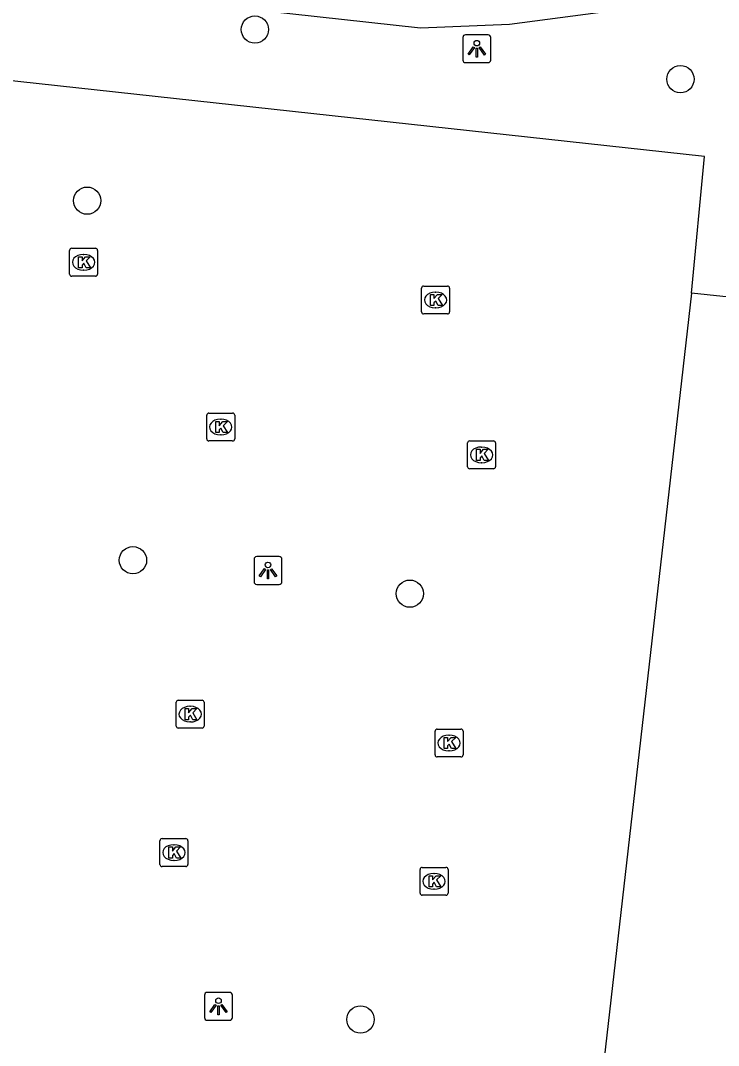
# Model space of a CAD drawing. Extents: x 161928 to 163055, y 386475 to 387428.
# Drawn here: x 162341.71 to 162366.7, y 386788.57 to 386825.3 of the extents above; entities that cross this region are included whole.
import ezdxf

# ---------------------------------------------------------------- set-up
doc = ezdxf.new("R2010")
doc.units = 0
for name, color, linetype in [('IMGEO_Boom', 7, 'Continuous'), ('IMGEO_Kolk', 7, 'Continuous'), ('IMGEO_Lichtpunt', 7, 'Continuous'), ('IMGEO_Parkeervlak_open', 7, 'Continuous'), ('IMGEO_Rijbaan_lokaal_open', 7, 'Continuous'), ('IMGEO_Voetpad_open', 7, 'Continuous')]:
    doc.layers.add(name, color=color, linetype=linetype)

msp = doc.modelspace()

# ---------------------------------------------------------------- linework, layer by layer
at = {"layer": 'IMGEO_Boom'}
for centre in [(162350.101, 386824.977), (162365.334, 386823.201), (162344.094, 386818.847), (162345.734, 386805.961), (162355.649, 386804.765), (162353.882, 386789.504)]:
    msp.add_circle(centre, 0.489, dxfattribs=at)
at = {"layer": 'IMGEO_Kolk'}
for p, q in [((162343.466, 386816.213), (162343.466, 386817.065)), ((162343.541, 386817.139), (162344.393, 386817.139)), ((162344.467, 386817.065), (162344.467, 386816.213)), ((162343.954, 386816.919), (162343.979, 386816.919)), ((162343.977, 386816.359), (162343.952, 386816.359)), ((162344.393, 386816.139), (162343.541, 386816.139)), ((162356.067, 386814.861), (162356.067, 386815.713)), ((162356.142, 386815.787), (162356.994, 386815.787)), ((162357.068, 386815.713), (162357.068, 386814.861)), ((162356.555, 386815.567), (162356.58, 386815.567)), ((162356.578, 386815.007), (162356.553, 386815.007)), ((162356.994, 386814.787), (162356.142, 386814.787)), ((162348.451, 386811.235), (162349.303, 386811.235)), ((162348.376, 386810.309), (162348.376, 386811.161)), ((162348.864, 386811.015), (162348.889, 386811.015)), ((162349.377, 386811.161), (162349.377, 386810.309)), ((162348.887, 386810.455), (162348.862, 386810.455)), ((162349.303, 386810.235), (162348.451, 386810.235)), ((162357.716, 386809.312), (162357.716, 386810.164)), ((162357.791, 386810.238), (162358.643, 386810.238)), ((162358.717, 386810.164), (162358.717, 386809.312)), ((162358.204, 386810.018), (162358.229, 386810.018)), ((162358.227, 386809.458), (162358.202, 386809.458)), ((162358.643, 386809.238), (162357.791, 386809.238)), ((162347.356, 386800.948), (162348.208, 386800.948)), ((162347.281, 386800.022), (162347.281, 386800.874)), ((162347.769, 386800.728), (162347.794, 386800.728)), ((162348.282, 386800.874), (162348.282, 386800.022)), ((162347.792, 386800.168), (162347.767, 386800.168)), ((162348.208, 386799.948), (162347.356, 386799.948)), ((162356.551, 386798.987), (162356.551, 386799.839)), ((162356.626, 386799.913), (162357.478, 386799.913)), ((162357.552, 386799.839), (162357.552, 386798.987)), ((162357.039, 386799.693), (162357.064, 386799.693)), ((162357.062, 386799.133), (162357.037, 386799.133)), ((162357.478, 386798.913), (162356.626, 386798.913)), ((162346.7, 386795.062), (162346.7, 386795.914)), ((162346.775, 386795.988), (162347.627, 386795.988)), ((162347.188, 386795.768), (162347.213, 386795.768)), ((162347.701, 386795.914), (162347.701, 386795.062)), ((162347.211, 386795.208), (162347.186, 386795.208)), ((162347.627, 386794.988), (162346.775, 386794.988)), ((162356.013, 386794.032), (162356.013, 386794.884)), ((162356.088, 386794.958), (162356.94, 386794.958)), ((162356.501, 386794.738), (162356.526, 386794.738)), ((162357.014, 386794.884), (162357.014, 386794.032)), ((162356.94, 386793.958), (162356.088, 386793.958)), ((162356.524, 386794.178), (162356.499, 386794.178))]:
    msp.add_line(p, q, dxfattribs=at)
for points in [[(162343.466, 386816.213), (162343.466, 386817.065)], [(162343.541, 386817.139), (162344.393, 386817.139)], [(162344.467, 386817.065), (162344.467, 386816.213)], [(162343.787, 386816.839), (162343.91, 386816.839), (162343.91, 386816.688), (162344.04, 386816.839), (162344.204, 386816.839), (162344.058, 386816.688), (162344.211, 386816.439), (162344.059, 386816.439), (162343.974, 386816.603), (162343.91, 386816.536), (162343.91, 386816.439), (162343.787, 386816.439), (162343.787, 386816.839)], [(162344.393, 386816.139), (162343.541, 386816.139)], [(162356.067, 386814.861), (162356.067, 386815.713)], [(162356.142, 386815.787), (162356.994, 386815.787)], [(162357.068, 386815.713), (162357.068, 386814.861)], [(162356.388, 386815.487), (162356.511, 386815.487), (162356.511, 386815.336), (162356.641, 386815.487), (162356.805, 386815.487), (162356.659, 386815.336), (162356.812, 386815.087), (162356.66, 386815.087), (162356.575, 386815.251), (162356.511, 386815.184), (162356.511, 386815.087), (162356.388, 386815.087), (162356.388, 386815.487)], [(162356.994, 386814.787), (162356.142, 386814.787)], [(162348.451, 386811.235), (162349.303, 386811.235)], [(162348.376, 386810.309), (162348.376, 386811.161)], [(162348.697, 386810.935), (162348.82, 386810.935), (162348.82, 386810.784), (162348.95, 386810.935), (162349.114, 386810.935), (162348.968, 386810.784), (162349.121, 386810.535), (162348.969, 386810.535), (162348.884, 386810.699), (162348.82, 386810.632), (162348.82, 386810.535), (162348.697, 386810.535), (162348.697, 386810.935)], [(162349.377, 386811.161), (162349.377, 386810.309)], [(162349.303, 386810.235), (162348.451, 386810.235)], [(162357.716, 386809.312), (162357.716, 386810.164)], [(162357.791, 386810.238), (162358.643, 386810.238)], [(162358.717, 386810.164), (162358.717, 386809.312)], [(162358.037, 386809.938), (162358.16, 386809.938), (162358.16, 386809.787), (162358.29, 386809.938), (162358.454, 386809.938), (162358.308, 386809.787), (162358.461, 386809.538), (162358.309, 386809.538), (162358.224, 386809.702), (162358.16, 386809.635), (162358.16, 386809.538), (162358.037, 386809.538), (162358.037, 386809.938)], [(162358.643, 386809.238), (162357.791, 386809.238)], [(162347.356, 386800.948), (162348.208, 386800.948)], [(162347.281, 386800.022), (162347.281, 386800.874)], [(162347.602, 386800.648), (162347.725, 386800.648), (162347.725, 386800.497), (162347.855, 386800.648), (162348.019, 386800.648), (162347.873, 386800.497), (162348.026, 386800.248), (162347.874, 386800.248), (162347.789, 386800.412), (162347.725, 386800.345), (162347.725, 386800.248), (162347.602, 386800.248), (162347.602, 386800.648)], [(162348.282, 386800.874), (162348.282, 386800.022)], [(162348.208, 386799.948), (162347.356, 386799.948)], [(162356.551, 386798.987), (162356.551, 386799.839)], [(162356.626, 386799.913), (162357.478, 386799.913)], [(162357.552, 386799.839), (162357.552, 386798.987)], [(162356.872, 386799.613), (162356.995, 386799.613), (162356.995, 386799.462), (162357.125, 386799.613), (162357.289, 386799.613), (162357.143, 386799.462), (162357.296, 386799.213), (162357.144, 386799.213), (162357.059, 386799.377), (162356.995, 386799.31), (162356.995, 386799.213), (162356.872, 386799.213), (162356.872, 386799.613)], [(162357.478, 386798.913), (162356.626, 386798.913)], [(162346.7, 386795.062), (162346.7, 386795.914)], [(162346.775, 386795.988), (162347.627, 386795.988)], [(162347.701, 386795.914), (162347.701, 386795.062)], [(162347.021, 386795.688), (162347.144, 386795.688), (162347.144, 386795.537), (162347.274, 386795.688), (162347.438, 386795.688), (162347.292, 386795.537), (162347.445, 386795.288), (162347.293, 386795.288), (162347.208, 386795.452), (162347.144, 386795.385), (162347.144, 386795.288), (162347.021, 386795.288), (162347.021, 386795.688)], [(162347.627, 386794.988), (162346.775, 386794.988)], [(162356.013, 386794.032), (162356.013, 386794.884)], [(162356.088, 386794.958), (162356.94, 386794.958)], [(162356.334, 386794.658), (162356.457, 386794.658), (162356.457, 386794.507), (162356.587, 386794.658), (162356.751, 386794.658), (162356.605, 386794.507), (162356.758, 386794.258), (162356.606, 386794.258), (162356.521, 386794.422), (162356.457, 386794.355), (162356.457, 386794.258), (162356.334, 386794.258), (162356.334, 386794.658)], [(162357.014, 386794.884), (162357.014, 386794.032)], [(162356.94, 386793.958), (162356.088, 386793.958)]]:
    msp.add_lwpolyline(points, dxfattribs=at)
for centre, start, end in [((162343.543, 386817.063), 91.552, 178.448), ((162343.543, 386817.063), 91.552, 178.448), ((162344.391, 386817.063), 1.552, 88.448), ((162344.391, 386817.063), 1.552, 88.448), ((162343.543, 386816.215), 181.552, 268.448), ((162343.543, 386816.215), 181.552, 268.448), ((162344.391, 386816.215), 271.552, 358.448), ((162344.391, 386816.215), 271.552, 358.448), ((162356.144, 386815.711), 91.552, 178.448), ((162356.144, 386815.711), 91.552, 178.448), ((162356.992, 386815.711), 1.552, 88.448), ((162356.992, 386815.711), 1.552, 88.448), ((162356.144, 386814.863), 181.552, 268.448), ((162356.144, 386814.863), 181.552, 268.448), ((162356.992, 386814.863), 271.552, 358.448), ((162356.992, 386814.863), 271.552, 358.448), ((162348.453, 386811.159), 91.552, 178.448), ((162348.453, 386811.159), 91.552, 178.448), ((162349.301, 386811.159), 1.552, 88.448), ((162349.301, 386811.159), 1.552, 88.448), ((162348.453, 386810.311), 181.552, 268.448), ((162348.453, 386810.311), 181.552, 268.448), ((162349.301, 386810.311), 271.552, 358.448), ((162349.301, 386810.311), 271.552, 358.448), ((162357.793, 386810.162), 91.552, 178.448), ((162357.793, 386810.162), 91.552, 178.448), ((162358.641, 386810.162), 1.552, 88.448), ((162358.641, 386810.162), 1.552, 88.448), ((162357.793, 386809.314), 181.552, 268.448), ((162357.793, 386809.314), 181.552, 268.448), ((162358.641, 386809.314), 271.552, 358.448), ((162358.641, 386809.314), 271.552, 358.448), ((162347.358, 386800.872), 91.552, 178.448), ((162347.358, 386800.872), 91.552, 178.448), ((162348.206, 386800.872), 1.552, 88.448), ((162348.206, 386800.872), 1.552, 88.448), ((162347.358, 386800.024), 181.552, 268.448), ((162347.358, 386800.024), 181.552, 268.448), ((162348.206, 386800.024), 271.552, 358.448), ((162348.206, 386800.024), 271.552, 358.448), ((162356.628, 386799.837), 91.552, 178.448), ((162356.628, 386799.837), 91.552, 178.448), ((162357.476, 386799.837), 1.552, 88.448), ((162357.476, 386799.837), 1.552, 88.448), ((162356.628, 386798.989), 181.552, 268.448), ((162356.628, 386798.989), 181.552, 268.448), ((162357.476, 386798.989), 271.552, 358.448), ((162357.476, 386798.989), 271.552, 358.448), ((162346.777, 386795.912), 91.552, 178.448), ((162346.777, 386795.912), 91.552, 178.448), ((162347.625, 386795.912), 1.552, 88.448), ((162347.625, 386795.912), 1.552, 88.448), ((162346.777, 386795.064), 181.552, 268.448), ((162346.777, 386795.064), 181.552, 268.448), ((162347.625, 386795.064), 271.552, 358.448), ((162347.625, 386795.064), 271.552, 358.448), ((162356.09, 386794.882), 91.552, 178.448), ((162356.09, 386794.882), 91.552, 178.448), ((162356.938, 386794.882), 1.552, 88.448), ((162356.938, 386794.882), 1.552, 88.448), ((162356.09, 386794.034), 181.552, 268.448), ((162356.09, 386794.034), 181.552, 268.448), ((162356.938, 386794.034), 271.552, 358.448), ((162356.938, 386794.034), 271.552, 358.448)]:
    msp.add_arc(centre, 0.0765, start, end, dxfattribs=at)
for centre, major_axis, ratio, start_param, end_param in [((162343.953, 386816.639), (-0.387, 0.002), 0.722429, 4.712389, 7.853982), ((162343.978, 386816.639), (-0.39, 0.002), 0.717154, 1.570796, 4.712389), ((162356.554, 386815.287), (-0.387, 0.002), 0.722429, 4.712389, 7.853982), ((162356.579, 386815.287), (-0.39, 0.002), 0.717154, 1.570796, 4.712389), ((162348.863, 386810.735), (-0.387, 0.002), 0.722429, 4.712389, 7.853982), ((162348.888, 386810.735), (-0.39, 0.002), 0.717154, 1.570796, 4.712389), ((162358.203, 386809.738), (-0.387, 0.002), 0.722429, 4.712389, 7.853982), ((162358.228, 386809.738), (-0.39, 0.002), 0.717154, 1.570796, 4.712389), ((162347.768, 386800.448), (-0.387, 0.002), 0.722429, 4.712389, 7.853982), ((162347.793, 386800.448), (-0.39, 0.002), 0.717154, 1.570796, 4.712389), ((162357.038, 386799.413), (-0.387, 0.002), 0.722429, 4.712389, 7.853982), ((162357.063, 386799.413), (-0.39, 0.002), 0.717154, 1.570796, 4.712389), ((162347.187, 386795.488), (-0.387, 0.002), 0.722429, 4.712389, 7.853982), ((162347.212, 386795.488), (-0.39, 0.002), 0.717154, 1.570796, 4.712389), ((162356.5, 386794.458), (-0.387, 0.002), 0.722429, 4.712389, 7.853982), ((162356.525, 386794.458), (-0.39, 0.002), 0.717154, 1.570796, 4.712389)]:
    msp.add_ellipse(centre, major_axis=major_axis, ratio=ratio, start_param=start_param, end_param=end_param, dxfattribs=at)
at = {"layer": 'IMGEO_Lichtpunt'}
for p, q in [((162358.448, 386824.788), (162357.64, 386824.788)), ((162358.448, 386824.788), (162357.64, 386824.788)), ((162357.546, 386824.693), (162357.546, 386823.886)), ((162357.546, 386824.693), (162357.546, 386823.886)), ((162358.542, 386823.886), (162358.542, 386824.693)), ((162358.542, 386823.886), (162358.542, 386824.693)), ((162357.64, 386823.792), (162358.448, 386823.792)), ((162357.64, 386823.792), (162358.448, 386823.792)), ((162350.971, 386806.092), (162350.163, 386806.092)), ((162350.971, 386806.092), (162350.163, 386806.092)), ((162350.069, 386805.997), (162350.069, 386805.19)), ((162350.069, 386805.997), (162350.069, 386805.19)), ((162351.065, 386805.19), (162351.065, 386805.997)), ((162351.065, 386805.19), (162351.065, 386805.997)), ((162350.163, 386805.096), (162350.971, 386805.096)), ((162350.163, 386805.096), (162350.971, 386805.096)), ((162348.296, 386790.381), (162348.296, 386789.574)), ((162348.296, 386790.381), (162348.296, 386789.574)), ((162349.198, 386790.476), (162348.39, 386790.476)), ((162349.198, 386790.476), (162348.39, 386790.476)), ((162349.292, 386789.574), (162349.292, 386790.381)), ((162349.292, 386789.574), (162349.292, 386790.381)), ((162348.39, 386789.48), (162349.198, 386789.48)), ((162348.39, 386789.48), (162349.198, 386789.48))]:
    msp.add_line(p, q, dxfattribs=at)
for points in [[(162357.92, 386824.357), (162357.959, 386824.329), (162357.771, 386824.067), (162357.733, 386824.094), (162357.92, 386824.357)], [(162358.022, 386824.309), (162358.069, 386824.309), (162358.069, 386823.987), (162358.022, 386823.987), (162358.022, 386824.309)], [(162358.132, 386824.329), (162358.17, 386824.356), (162358.357, 386824.094), (162358.318, 386824.066), (162358.132, 386824.329)], [(162350.443, 386805.661), (162350.482, 386805.633), (162350.294, 386805.371), (162350.256, 386805.398), (162350.443, 386805.661)], [(162350.545, 386805.613), (162350.592, 386805.613), (162350.592, 386805.291), (162350.545, 386805.291), (162350.545, 386805.613)], [(162350.655, 386805.633), (162350.693, 386805.66), (162350.88, 386805.398), (162350.841, 386805.37), (162350.655, 386805.633)], [(162348.67, 386790.045), (162348.709, 386790.017), (162348.521, 386789.755), (162348.483, 386789.782), (162348.67, 386790.045)], [(162348.772, 386789.997), (162348.819, 386789.997), (162348.819, 386789.675), (162348.772, 386789.675), (162348.772, 386789.997)], [(162348.882, 386790.017), (162348.92, 386790.044), (162349.107, 386789.782), (162349.068, 386789.754), (162348.882, 386790.017)]]:
    msp.add_lwpolyline(points, dxfattribs=at)
for centre in [(162358.045, 386824.491), (162350.568, 386805.795), (162348.795, 386790.179)]:
    msp.add_circle(centre, 0.0994, dxfattribs=at)
for centre, start, end in [((162357.64, 386824.693), 90, 180), ((162357.64, 386824.693), 90, 180), ((162358.448, 386824.693), 0, 90), ((162358.448, 386824.693), 0, 90), ((162357.64, 386823.886), 180, 270), ((162357.64, 386823.886), 180, 270), ((162358.448, 386823.886), 270, 0), ((162358.448, 386823.886), 270, 360), ((162350.163, 386805.997), 90, 180), ((162350.163, 386805.997), 90, 180), ((162350.971, 386805.997), 0, 90), ((162350.971, 386805.997), 0, 90), ((162350.163, 386805.19), 180, 270), ((162350.163, 386805.19), 180, 270), ((162350.971, 386805.19), 270, 0), ((162350.971, 386805.19), 270, 360), ((162348.39, 386790.381), 90, 180), ((162348.39, 386790.381), 90, 180), ((162349.198, 386790.381), 0, 90), ((162349.198, 386790.381), 0, 90), ((162348.39, 386789.574), 180, 270), ((162348.39, 386789.574), 180, 270), ((162349.198, 386789.574), 270, 0), ((162349.198, 386789.574), 270, 360)]:
    msp.add_arc(centre, 0.0946, start, end, dxfattribs=at)
at = {"layer": 'IMGEO_Parkeervlak_open'}
msp.add_lwpolyline([(162365.737, 386815.532), (162358.863, 386755.236)], dxfattribs=at)
at = {"layer": 'IMGEO_Rijbaan_lokaal_open'}
msp.add_lwpolyline([(162348.632, 386825.856), (162356.026, 386825.038), (162359.219, 386825.174), (162362.386, 386825.594)], dxfattribs=at)
at = {"layer": 'IMGEO_Voetpad_open'}
for points in [[(162365.737, 386815.532), (162366.2, 386820.432), (162321.927, 386825.268), (162306.069, 386827.037)], [(162370.366, 386815.056), (162370.283, 386815.052), (162370.199, 386815.055), (162370.116, 386815.065), (162365.737, 386815.532)]]:
    msp.add_lwpolyline(points, dxfattribs=at)

doc.saveas('drawing.dxf')
